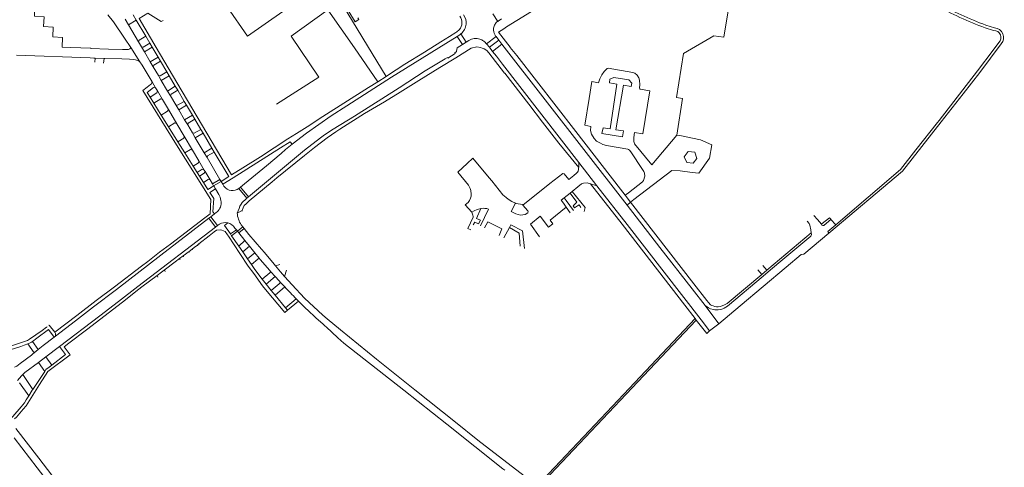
# Model space of a CAD drawing. Extents: x 145000 to 155000, y 457500 to 470000.
# Tile 309 of 548: x 148841 to 149391, y 465123 to 465373. Entities that reach past the tile are written whole.
import ezdxf

# ---------------------------------------------------------------- set-up
doc = ezdxf.new("R2010")
doc.units = 0
doc.header["$LTSCALE"] = 0.2
doc.header["$MEASUREMENT"] = 0
doc.layers.add('kant verharding', color=252, linetype='Continuous', lineweight=0)

msp = doc.modelspace()

# ---------------------------------------------------------------- linework, layer by layer
at = {"layer": 'kant verharding', "lineweight": 0}
for p, q in [((149014.78, 465392.55), (149045.5, 465341.71)), ((148899.8, 465373.63), (148901.61, 465370.57)), ((148904.27, 465376.05), (148905.98, 465373.15)), ((149107.86, 465372.45), (149105.15, 465376.7)), ((148905.98, 465373.15), (148901.61, 465370.57)), ((148901.61, 465370.57), (148907.3, 465360.97)), ((148905.98, 465373.15), (148911.3, 465364.15)), ((149108.22, 465366.47), (149111.17, 465368.35)), ((149111.17, 465368.35), (149112.7, 465369.33)), ((149384.76, 465367.39), (149379.94, 465368.87)), ((149380.39, 465370.38), (149385.27, 465368.86)), ((148911.3, 465364.15), (148913.62, 465360.21)), ((149078.86, 465360.04), (149085.18, 465364.06)), ((149085.18, 465364.06), (149088.18, 465359.49)), ((149087.27, 465365.46), (149087.43, 465365.59)), ((149087.27, 465365.46), (149090.32, 465360.84)), ((149101.65, 465359.95), (149106.9, 465363.97)), ((149106.7, 465364.24), (149106.9, 465363.97)), ((149106.9, 465363.97), (149108.41, 465361.97)), ((149114.8, 465358.03), (149108.22, 465366.47)), ((148890.56, 465356.98), (148880.65, 465357.35)), ((148908.03, 465349.93), (148902.9, 465357.78)), ((148907.3, 465360.97), (148908.9, 465358.25)), ((148908.9, 465358.25), (148910.55, 465355.47)), ((148914.92, 465358.02), (148910.55, 465355.47)), ((148913.62, 465360.21), (148914.92, 465358.02)), ((148914.92, 465358.02), (148918.24, 465352.41)), ((149090.32, 465360.84), (149088.18, 465359.49)), ((149091.71, 465361.71), (149090.32, 465360.84)), ((149103.2, 465357.98), (149101.65, 465359.95)), ((149108.41, 465361.97), (149103.2, 465357.98)), ((149105.02, 465355.66), (149103.2, 465357.98)), ((149110.18, 465359.64), (149105.02, 465355.66)), ((149108.41, 465361.97), (149110.18, 465359.64)), ((149110.18, 465359.64), (149180.11, 465269.88)), ((149114.8, 465358.03), (149114.87, 465357.94)), ((149384.47, 465356.41), (149387.59, 465360.57)), ((148880.36, 465352.03), (148839.19, 465353.51)), ((148882.35, 465351.97), (148880.36, 465352.03)), ((148883.05, 465351.94), (148882.35, 465351.97)), ((148882.85, 465349.69), (148883.05, 465351.94)), ((148888.14, 465351.78), (148883.05, 465351.94)), ((148888.14, 465351.78), (148887.77, 465349.06)), ((148888.4, 465351.77), (148888.14, 465351.78)), ((148897.96, 465351.46), (148888.4, 465351.77)), ((148898.39, 465356.7), (148890.56, 465356.98)), ((148910.55, 465355.47), (148913.88, 465349.85)), ((148918.24, 465352.41), (148913.88, 465349.85)), ((148918.24, 465352.41), (148919.52, 465350.22)), ((149107.08, 465353.03), (149105.02, 465355.66)), ((148902.27, 465351.32), (148897.96, 465351.46)), ((148913.88, 465349.85), (148915.54, 465347.05)), ((148915.54, 465347.05), (148918.35, 465342.31)), ((148919.52, 465350.22), (148923.1, 465344.21)), ((148918.35, 465342.31), (148920.02, 465339.45)), ((148924.38, 465342.03), (148920.02, 465339.45)), ((148923.1, 465344.21), (148924.38, 465342.03)), ((148924.38, 465342.03), (148927.82, 465336.24)), ((149045.5, 465341.71), (149040.89, 465338.7)), ((149046.26, 465342.2), (149045.5, 465341.71)), ((148916.79, 465335.41), (148914.83, 465338.69)), ((148917.89, 465333.58), (148916.79, 465335.41)), ((148920.02, 465339.45), (148923.51, 465333.56)), ((148927.82, 465336.24), (148923.51, 465333.56)), ((148927.82, 465336.24), (148929.16, 465333.95)), ((148915.84, 465326.72), (148913.7, 465330.14)), ((148920.76, 465328.73), (148917.89, 465333.58)), ((148923.51, 465333.56), (148925.15, 465330.82)), ((148925.15, 465330.82), (148928.13, 465325.82)), ((148929.16, 465333.95), (148932.82, 465327.77)), ((148920.02, 465320.02), (148915.84, 465326.72)), ((148924.07, 465323.16), (148920.76, 465328.73)), ((148928.13, 465325.82), (148929.77, 465323.02)), ((148934.13, 465325.59), (148929.77, 465323.02)), ((148932.82, 465327.77), (148934.13, 465325.59)), ((148934.13, 465325.59), (148937.4, 465320.05)), ((149125.27, 465326.15), (149132.93, 465316.19)), ((148924.08, 465313.52), (148920.02, 465320.02)), ((148928.73, 465315.3), (148924.07, 465323.16)), ((148929.77, 465323.02), (148933.05, 465317.48)), ((148937.4, 465320.05), (148933.05, 465317.48)), ((148937.4, 465320.05), (148938.69, 465317.87)), ((148929.27, 465305.22), (148924.08, 465313.52)), ((148932.81, 465308.4), (148928.73, 465315.3)), ((148933.05, 465317.48), (148934.75, 465314.68)), ((148934.75, 465314.68), (148937.34, 465310.25)), ((148938.69, 465317.87), (148942.07, 465312.16)), ((149341.39, 465300.66), (149353.37, 465315.96)), ((148937.44, 465300.57), (148932.81, 465308.4)), ((148937.34, 465310.25), (148938.99, 465307.47)), ((148943.36, 465309.99), (148938.99, 465307.47)), ((148942.07, 465312.16), (148943.36, 465309.99)), ((148943.36, 465309.99), (148948.28, 465301.68)), ((149209.54, 465308.64), (149207.89, 465308.93)), ((148933.17, 465298.98), (148929.27, 465305.22)), ((148938.99, 465307.47), (148943.92, 465299.12)), ((148986.62, 465301.83), (148992.02, 465305.11)), ((148992.02, 465305.11), (148993.04, 465303.8)), ((148937.86, 465291.53), (148933.17, 465298.98)), ((148941.01, 465294.53), (148937.44, 465300.57)), ((148948.28, 465301.68), (148943.92, 465299.12)), ((148943.92, 465299.12), (148945.57, 465296.35)), ((148948.28, 465301.68), (148949.57, 465299.48)), ((148957.71, 465285.77), (148949.57, 465299.48)), ((148960.18, 465285.16), (148986.62, 465301.83)), ((148965.46, 465290.65), (148975.4, 465296.84)), ((148970.95, 465276.36), (149000, 465300.52)), ((148940.01, 465288.11), (148937.86, 465291.53)), ((148944.02, 465289.45), (148941.01, 465294.53)), ((148945.57, 465296.35), (148952.77, 465284.22)), ((148966.4, 465281.67), (148978.82, 465291.82)), ((149090.7, 465293.01), (149094, 465296.04)), ((149094, 465296.04), (149103.14, 465285.01)), ((149153.15, 465293.67), (149153.06, 465290.77)), ((149153.15, 465293.67), (149163.27, 465280.58)), ((148941.38, 465285.94), (148940.01, 465288.11)), ((148943.54, 465282.51), (148941.38, 465285.94)), ((148944.5, 465288.65), (148944.02, 465289.45)), ((148947.29, 465283.95), (148944.5, 465288.65)), ((148953.46, 465283.09), (148957.71, 465285.77)), ((148965.46, 465290.65), (148959.26, 465286.73)), ((149147.56, 465284.22), (149150.34, 465286.46)), ((148948.58, 465281.77), (148947.29, 465283.95)), ((148952.77, 465284.22), (148948.58, 465281.77)), ((148949.24, 465280.62), (148948.58, 465281.77)), ((148953.46, 465283.09), (148949.24, 465280.62)), ((148949.24, 465280.62), (148949.25, 465280.6)), ((148949.25, 465280.6), (148950.29, 465278.85)), ((148952.77, 465284.22), (148953.46, 465283.09)), ((148953.46, 465283.09), (148954.38, 465281.53)), ((148954.38, 465281.53), (148960.18, 465285.16)), ((148964.18, 465279.8), (148966.4, 465281.67)), ((149163.27, 465280.58), (149159.57, 465281.79)), ((148963.36, 465279.16), (148964.18, 465279.8)), ((148963.36, 465279.16), (148967.83, 465273.71)), ((148964.18, 465279.8), (148968.63, 465274.42)), ((148968.63, 465274.42), (148970.95, 465276.36)), ((149148.23, 465276.54), (149144.94, 465273.93)), ((149149.51, 465277.47), (149148.23, 465276.54)), ((149152.63, 465280), (149149.51, 465277.47)), ((149180.84, 465276.79), (149178.99, 465275.35)), ((149178.99, 465275.35), (149182.01, 465271.56)), ((148953.45, 465271.59), (148953.45, 465271.18)), ((148965.71, 465268.38), (148966.32, 465269.59)), ((148968.63, 465274.42), (148967.83, 465273.71)), ((149093.41, 465265.86), (149089.74, 465270.03)), ((149115.39, 465266.22), (149117.7, 465270.93)), ((149144.94, 465273.93), (149143.3, 465272.67)), ((149143.3, 465272.67), (149144.49, 465270.99)), ((149144.49, 465270.99), (149146.16, 465268.66)), ((149144.94, 465273.93), (149146.09, 465272.41)), ((149146.09, 465272.41), (149150.24, 465266.92)), ((149150.79, 465268.37), (149152.34, 465269.35)), ((149182.01, 465271.56), (149180.11, 465269.88)), ((149183.8, 465272.93), (149182.01, 465271.56)), ((148949.7, 465264.94), (148947.61, 465263.28)), ((148948.8, 465266.09), (148949.7, 465264.94)), ((148950.58, 465265.63), (148949.7, 465264.94)), ((148963.43, 465268.04), (148962.35, 465265.4)), ((148962.35, 465265.4), (148965.07, 465266.91)), ((148965.07, 465266.91), (148965.71, 465268.38)), ((148965.08, 465266.37), (148965.07, 465266.91)), ((149098.29, 465258.18), (149102.73, 465267.55)), ((149131.62, 465263.75), (149126.09, 465259.28)), ((149146.16, 465268.66), (149148.37, 465265.48)), ((149284.38, 465264.09), (149286.4, 465261.76)), ((148919.74, 465241.82), (148946.61, 465262.5)), ((148947.61, 465263.28), (148946.61, 465262.5)), ((148946.61, 465262.5), (148950.36, 465257.62)), ((148947.61, 465263.28), (148951.37, 465258.39)), ((148950.36, 465257.62), (148951.37, 465258.39)), ((148951.37, 465258.39), (148952.46, 465259.21)), ((148955.2, 465258.48), (148957.1, 465259.91)), ((148958.55, 465253.72), (148955.2, 465258.48)), ((148965.49, 465257.74), (148964.6, 465258.78)), ((149100.47, 465257.07), (149102.28, 465260.57)), ((149114.39, 465257.41), (149115.21, 465258.89)), ((149115.21, 465258.89), (149121.75, 465255.41)), ((149126.09, 465259.28), (149131.18, 465252.17)), ((149286.4, 465261.76), (149288.6, 465259.23)), ((149288.6, 465259.23), (149288.94, 465259.5)), ((149293.93, 465261.87), (149290.07, 465258.62)), ((149293.81, 465262.01), (149293.93, 465261.87)), ((149296.59, 465258.84), (149293.93, 465261.87)), ((148906.95, 465224.43), (148950.36, 465257.62)), ((148940.97, 465248.15), (148946.73, 465252.75)), ((148949.43, 465254.84), (148946.73, 465252.75)), ((148949.43, 465254.84), (148950.78, 465255.86)), ((148956.98, 465253.29), (148957.48, 465252.59)), ((148961.96, 465255.98), (148958.55, 465253.72)), ((148958.55, 465253.72), (148959.26, 465252.73)), ((148962.54, 465255.23), (148959.26, 465252.73)), ((148959.26, 465252.73), (148963.31, 465247.01)), ((148961.96, 465255.98), (148961.13, 465256.96)), ((148961.96, 465255.98), (148962.49, 465255.29)), ((148962.49, 465255.29), (148965.49, 465257.74)), ((148962.49, 465255.29), (148962.54, 465255.23)), ((148962.54, 465255.23), (148963.32, 465254.33)), ((148963.32, 465254.33), (148966.26, 465256.74)), ((148966.71, 465250), (148963.32, 465254.33)), ((148966.26, 465256.74), (148965.49, 465257.74)), ((148966.26, 465256.74), (148968.88, 465253.5)), ((148975.99, 465245.21), (148968.88, 465253.5)), ((149091.17, 465256.82), (149092.79, 465255.99)), ((149111.24, 465251.57), (149114.39, 465257.41)), ((149121.75, 465255.41), (149122.79, 465245.67)), ((149282.87, 465254.43), (149258.18, 465233.56)), ((148940.15, 465247.5), (148940.97, 465248.15)), ((148940.43, 465247.19), (148940.15, 465247.5)), ((148940.97, 465248.15), (148941.21, 465247.82)), ((148957.48, 465252.59), (148963.79, 465242.8)), ((148963.31, 465247.01), (148966.71, 465250)), ((148969.27, 465246.87), (148966.71, 465250)), ((148932.13, 465241.47), (148935.54, 465243.99)), ((148935.54, 465243.99), (148937.32, 465245.3)), ((148935.84, 465243.62), (148935.54, 465243.99)), ((148937.32, 465245.3), (148937.59, 465244.98)), ((148965.53, 465243.84), (148963.31, 465247.01)), ((148965.53, 465243.84), (148969.27, 465246.87)), ((148968.21, 465239.89), (148965.53, 465243.84)), ((148968.21, 465239.89), (148972.29, 465243.19)), ((148972.29, 465243.19), (148969.27, 465246.87)), ((148974.68, 465240.2), (148972.29, 465243.19)), ((148977.56, 465243.38), (148975.99, 465245.21)), ((148977.56, 465243.38), (148983.05, 465236.81)), ((148930.1, 465239.98), (148932.13, 465241.47)), ((148930.47, 465239.51), (148930.1, 465239.98)), ((148932.47, 465241.01), (148932.13, 465241.47)), ((148970.38, 465236.65), (148968.21, 465239.89)), ((148970.38, 465236.65), (148973.95, 465239.6)), ((148973.95, 465239.6), (148974.68, 465240.2)), ((148975.26, 465239.54), (148974.68, 465240.2)), ((148983.05, 465236.81), (148983.82, 465235.9)), ((148986.15, 465236.68), (148983.82, 465235.9)), ((148921.91, 465233.25), (148921.69, 465233.56)), ((148922.21, 465232.83), (148921.91, 465233.25)), ((148976.36, 465228.52), (148980.59, 465232.03)), ((148981.25, 465232.58), (148980.49, 465233.46)), ((148980.59, 465232.03), (148981.25, 465232.58)), ((148983.66, 465229.92), (148981.25, 465232.58)), ((148988.84, 465230.03), (148989.82, 465233.46)), ((149253.02, 465233.62), (149255.24, 465231.02)), ((149255.24, 465231.02), (149258.18, 465233.56)), ((149258.18, 465233.56), (149255.93, 465236.09)), ((149256, 465230.15), (149258.94, 465232.63)), ((148917.61, 465230.47), (148918.06, 465229.67)), ((148978.53, 465225.71), (148976.36, 465228.52)), ((148978.53, 465225.71), (148983.66, 465229.92)), ((148981.34, 465222.23), (148978.53, 465225.71)), ((148985.76, 465225.88), (148981.34, 465222.23)), ((148985.79, 465227.52), (148983.66, 465229.92)), ((148986.49, 465226.72), (148985.79, 465227.52)), ((148988.97, 465224.18), (148986.49, 465226.72)), ((148983.52, 465219.56), (148981.34, 465222.23)), ((148983.52, 465219.56), (148988.97, 465224.18)), ((148989.34, 465212.43), (148983.52, 465219.56)), ((148989.34, 465212.43), (148995.38, 465217.44)), ((148996.67, 465216.14), (148990.43, 465211.1)), ((148996.67, 465216.14), (148995.38, 465217.44)), ((148990.43, 465211.1), (148989.07, 465209.89)), ((148990.43, 465211.1), (148989.34, 465212.43)), ((149004.77, 465208.35), (149003.1, 465209.9)), ((149223.77, 465213.72), (149231.38, 465203.54)), ((149130.59, 465112.54), (149218.69, 465205.67)), ((149218.06, 465206.47), (149218.69, 465205.67)), ((149218.69, 465205.67), (149224.6, 465198.11)), ((149231.38, 465203.54), (149226.19, 465199.59)), ((148855.97, 465201.66), (148856.2, 465201.82)), ((148860.24, 465196.19), (148856.94, 465200.37)), ((149224.6, 465198.11), (149226.19, 465199.59)), ((148845.47, 465192.29), (148843.44, 465191.6)), ((148849.02, 465187.37), (148845.47, 465192.29)), ((148848.13, 465193.74), (148851.31, 465189.21)), ((148860.24, 465196.19), (148860.95, 465196.73)), ((148849.02, 465187.37), (148851.31, 465189.21)), ((148863.14, 465190.97), (148855.44, 465185.09)), ((148855.44, 465185.09), (148851.35, 465181.97)), ((148854.89, 465176.95), (148851.35, 465181.97)), ((148855.44, 465185.09), (148858.8, 465180.41)), ((148854.89, 465176.95), (148848.24, 465166.9)), ((148846.05, 465163.39), (148840.77, 465170.65)), ((148842.69, 465175.28), (148848.24, 465166.9))]:
    msp.add_line(p, q, dxfattribs=at)
at = {"layer": 'kant verharding', "lineweight": 0, "flags": 128}
for points in [[(149287.2, 465476.46), (149280.08, 465473.1), (149270.42, 465467.96), (149242.64, 465453.05), (149236.26, 465448.93), (149226.3, 465441.89), (149206.57, 465428.56), (149192.38, 465419.18), (149184.44, 465414.09), (149171.59, 465405.94), (149152.18, 465393.77), (149112.7, 465369.33)], [(149207.89, 465308.93), (149211.07, 465329.33), (149207.71, 465329.94), (149211.58, 465354.53), (149228.52, 465364.39), (149234.1, 465363.61), (149241.26, 465406.72), (149245.32, 465410.66)], [(149028.17, 465372.22), (149016.5, 465391.43), (149024.1, 465396.03)], [(148976.45, 465394.34), (148987.86, 465378.01), (148968.14, 465364.22), (148956.72, 465380.55)], [(148869.49, 465357.84), (148864.63, 465357.99), (148864.91, 465363.45), (148859.41, 465363.74), (148859.7, 465369.23), (148854.23, 465369.53), (148854.51, 465375.04), (148849.14, 465375.3), (148849.48, 465386.32), (148843.71, 465386.48), (148843.81, 465389.7)], [(148902.9, 465357.78), (148899.5, 465363.01), (148893.28, 465372.26), (148890.22, 465376.15)], [(148907.58, 465374.02), (148912.54, 465376.98), (148919.86, 465372.35), (148920.96, 465373.02)], [(148959.26, 465286.73), (148926.27, 465342.39), (148917.16, 465357.78), (148907.58, 465374.02)], [(148984.27, 465326.14), (149007.95, 465341.36), (148992.56, 465364.26), (149013.07, 465378.91), (149027.97, 465357.59), (149040.89, 465338.7)], [(149029.8, 465374.4), (149030.33, 465373.54), (149028.17, 465372.22)], [(149109.97, 465373.81), (149108.01, 465372.56), (149107.86, 465372.45)], [(148907.3, 465360.97), (148907.57, 465361.93), (148911.3, 465364.15)], [(149076.01, 465360.94), (149080.88, 465364.05), (149084.42, 465366.27)], [(149085.18, 465364.06), (149086.66, 465365.02), (149087.27, 465365.46)], [(148880.65, 465357.35), (148880.66, 465357.51), (148869.49, 465357.84)], [(148902.9, 465357.78), (148902.46, 465357.04), (148901.76, 465356.7), (148898.39, 465356.7)], [(148908.9, 465358.25), (148909.84, 465358), (148913.62, 465360.21)], [(148966.32, 465269.59), (148967.36, 465270.65), (148969.1, 465272.31), (148981.87, 465282.92), (148984.6, 465285.02), (149000, 465297.51), (149005.51, 465302.08), (149012.69, 465307.36), (149017.46, 465310.75), (149019.75, 465312.26), (149033.5, 465320.94), (149044.68, 465327.61), (149053.32, 465332.94), (149063.89, 465339.39), (149075.62, 465346.76), (149084.51, 465352.07), (149093.09, 465357.4)], [(148993.04, 465303.8), (149001.03, 465310.04), (149014.85, 465319.62), (149023.58, 465325.31), (149048.56, 465341.23), (149078.86, 465360.04)], [(149046.26, 465342.2), (149056.06, 465348.51), (149066.97, 465355.28), (149076.01, 465360.94)], [(149088.18, 465359.49), (149085.22, 465357.62), (149084.83, 465355.76)], [(149093.09, 465357.4), (149096.21, 465358.22), (149098.19, 465357.85), (149099.24, 465357.55), (149100.19, 465357.05), (149101.75, 465356.16), (149102.88, 465354.96), (149111.71, 465343.59)], [(149114.87, 465357.94), (149118.51, 465353.37), (149151.39, 465310.95), (149176.36, 465278.72), (149178.99, 465275.35)], [(149388.97, 465359.89), (149377.05, 465343.91), (149367.73, 465331.97)], [(149084.65, 465355.42), (149083.91, 465354.91), (149084.18, 465354.56), (149079.98, 465351.95), (149079.74, 465352.29), (149078.51, 465351.53)], [(149107.08, 465353.03), (149110.45, 465348.46), (149153.15, 465293.67)], [(149353.37, 465315.96), (149354.27, 465317.11), (149375.75, 465344.79), (149384.47, 465356.41)], [(148902.27, 465351.32), (148904.58, 465351.14), (148905.55, 465350.99), (148906.66, 465350.57), (148908.03, 465349.93)], [(148914.83, 465338.69), (148909.25, 465348.02), (148908.03, 465349.93)], [(148915.54, 465347.05), (148915.78, 465348.02), (148919.52, 465350.22)], [(149000, 465300.52), (149008.89, 465307.42), (149011.19, 465309.1), (149015.93, 465312.22), (149027.93, 465319.57), (149052.88, 465335.39), (149067.38, 465344.78), (149078.51, 465351.53)], [(149207.89, 465308.93), (149193.94, 465292.29), (149184.27, 465304.09), (149184.04, 465304.77), (149183.92, 465305.37), (149183.84, 465306.34), (149183.88, 465307.52), (149184.23, 465310.42), (149188.88, 465309.71), (149192.75, 465333.59), (149187.47, 465334.55), (149187.17, 465334.77), (149187.06, 465335.3), (149187.21, 465336.95), (149186.95, 465339.53), (149186.57, 465340.88), (149185.67, 465342.32), (149184.39, 465343.54), (149183.36, 465343.99), (149169.45, 465346.24), (149169.05, 465346.14), (149167.3, 465344.53), (149165.91, 465342.68), (149164.92, 465340.3), (149164.15, 465338.19), (149160.35, 465338.8), (149158.85, 465329.29), (149156.4, 465314.5), (149159.78, 465313.79), (149159.74, 465311.56), (149160.3, 465309.39), (149161.68, 465307.09), (149163.04, 465305.62), (149165.27, 465304.35), (149166.59, 465303.75), (149168.55, 465303.16), (149180.41, 465301.13), (149180.83, 465300.98), (149181.38, 465300.48), (149182.16, 465299.68), (149188.65, 465289.75), (149189.4, 465288.57), (149189.78, 465287.75), (149189.91, 465285.97), (149189.29, 465283.54), (149188.7, 465282.89), (149180.84, 465276.79)], [(148918.35, 465342.31), (148919.31, 465341.98), (148923.1, 465344.21)], [(149111.73, 465343.56), (149125.23, 465326.2), (149125.27, 465326.15)], [(149182.36, 465336.16), (149182.78, 465337.86), (149181.02, 465339.73), (149172.59, 465341.1), (149170.52, 465340.14), (149170.28, 465338.07), (149174.45, 465337.46), (149170.61, 465312.4), (149166.64, 465313.01), (149166.05, 465309.76), (149177.43, 465307.92), (149178.1, 465311.25), (149173.72, 465311.91), (149178.08, 465336.82), (149182.36, 465336.16)], [(148947.2, 465264.98), (148947.75, 465273.06), (148928.53, 465303.49), (148909.62, 465333.81), (148912.09, 465335.79)], [(148914.83, 465338.69), (148914.53, 465337.64), (148913.95, 465337.19), (148913.89, 465337.24), (148912.09, 465335.79)], [(148913.7, 465330.14), (148912.1, 465332.71), (148915.72, 465335.6), (148916.79, 465335.41)], [(148995.53, 465309.89), (149001.44, 465313.65), (149010.25, 465319.38), (149035.73, 465335.53), (149040.89, 465338.7)], [(148913.7, 465330.14), (148917.52, 465332.56), (148917.89, 465333.58)], [(148925.15, 465330.82), (148925.42, 465331.75), (148929.16, 465333.95)], [(149367.73, 465331.97), (149355.48, 465316.3), (149333.85, 465288.75), (149292.74, 465254.27)], [(148920.76, 465328.73), (148919.66, 465329.14), (148915.84, 465326.72)], [(148928.13, 465325.82), (148929.11, 465325.57), (148932.82, 465327.77)], [(148920.02, 465320.02), (148923.49, 465322.22), (148924.07, 465323.16)], [(148924.08, 465313.52), (148927.58, 465315.71), (148928.73, 465315.3)], [(148934.75, 465314.68), (148934.97, 465315.66), (148938.69, 465317.87)], [(149132.93, 465316.19), (149141.98, 465304.44), (149153.06, 465290.77)], [(148932.81, 465308.4), (148932.52, 465307.26), (148929.27, 465305.22)], [(148937.34, 465310.25), (148938.31, 465309.98), (148942.07, 465312.16)], [(148975.4, 465296.84), (148990.72, 465306.82), (148995.53, 465309.89)], [(149209.54, 465308.64), (149221.13, 465306.33), (149227.41, 465303.56)], [(148993.04, 465303.8), (148989.27, 465300.86), (148986.92, 465298.68), (148978.82, 465291.82)], [(149227.41, 465303.56), (149226.16, 465296.04), (149220.21, 465287.73), (149216.51, 465288.1), (149209.63, 465288.9), (149205.1, 465289.21), (149183.8, 465272.93)], [(148933.17, 465298.98), (148936.27, 465300.89), (148937.44, 465300.57)], [(148945.57, 465296.35), (148945.86, 465297.31), (148949.57, 465299.48)], [(149217.9, 465299.36), (149214.17, 465299.8), (149211.9, 465296.81), (149213.36, 465293.59), (149217.04, 465293.23), (149219.11, 465295.81), (149217.9, 465299.36)], [(149296.59, 465258.84), (149332.83, 465289.71), (149341.39, 465300.66)], [(148937.86, 465291.53), (148940.73, 465293.38), (148941.01, 465294.53)], [(149089.74, 465270.03), (149091.41, 465271.31), (149092.03, 465272.34), (149092.65, 465273.79), (149092.98, 465274.92), (149093.07, 465275.95), (149092.79, 465278.05), (149092.51, 465279.07), (149092.18, 465279.87), (149091.5, 465280.97), (149085.6, 465288.33), (149090.7, 465293.01)], [(148940.01, 465288.11), (148942.83, 465289.85), (148944.02, 465289.45)], [(148941.38, 465285.94), (148944.02, 465287.6), (148944.5, 465288.65)], [(149139.45, 465283.84), (149144.27, 465287.41), (149144.74, 465287.26), (149145.02, 465287.29), (149147.56, 465284.22)], [(149150.34, 465286.46), (149151.89, 465287.71), (149152.37, 465288.24), (149152.72, 465288.87), (149152.94, 465289.77), (149152.96, 465290.52), (149153.06, 465290.77)], [(148943.54, 465282.51), (148946.11, 465284.06), (148947.29, 465283.95)], [(148949.25, 465280.6), (148946, 465278.6), (148943.54, 465282.51)], [(148954.38, 465281.53), (148954.99, 465280.49), (148955.13, 465280.29)], [(149103.14, 465285.01), (149104.47, 465283.39), (149110.75, 465275.66), (149112.56, 465274.09), (149113.71, 465273.24), (149115.74, 465271.92), (149117.7, 465270.93)], [(149121.95, 465269.9), (149136.89, 465281.93), (149139.45, 465283.84)], [(149159.57, 465281.79), (149157.84, 465282.36), (149155.72, 465282.12), (149154.67, 465281.65), (149152.63, 465280)], [(149181.76, 465253.38), (149177.27, 465259.18), (149159.57, 465281.79)], [(149226.19, 465199.59), (149221.37, 465205.73), (149180.13, 465259.09), (149163.27, 465280.58)], [(148950.29, 465278.85), (148947.11, 465276.88), (148949.31, 465273.46), (148948.8, 465266.09)], [(148950.29, 465278.85), (148952.12, 465275.76), (148952.52, 465275.02)], [(149148.23, 465276.54), (149152.1, 465271.55), (149149.98, 465269.45), (149150.79, 465268.37)], [(149149.51, 465277.47), (149156.71, 465268.42), (149156.14, 465266.24)], [(148967.83, 465273.71), (148966.54, 465272.49), (148966.08, 465272.23)], [(149117.7, 465270.93), (149118.02, 465270.81), (149121.92, 465270.22), (149121.95, 465269.9)], [(149121.95, 465269.9), (149124.66, 465266.73), (149124.84, 465266.23)], [(149152.34, 465269.35), (149153.33, 465269.98), (149154.33, 465268.58)], [(149180.11, 465269.88), (149198.42, 465246.13), (149216.43, 465223.03), (149223.77, 465213.72)], [(149225.52, 465215.45), (149224.66, 465216.5), (149217.35, 465225.85), (149182.01, 465271.56)], [(148947.2, 465264.98), (148944.24, 465262.83), (148925.08, 465248.08), (148919.03, 465243.55), (148912.55, 465238.4), (148908.94, 465235.72), (148893.83, 465224.17), (148883.56, 465216.49), (148872.86, 465208.25), (148860.48, 465198.82)], [(149093.41, 465265.86), (149093.99, 465264.17), (149094.14, 465263.54), (149094.14, 465263.09), (149091.17, 465256.82)], [(149093.41, 465265.86), (149094.78, 465266.7), (149096.35, 465267.35), (149097.2, 465267.6), (149098.43, 465267.86)], [(149098.43, 465267.86), (149095.94, 465262.45), (149098.25, 465261.35), (149097.2, 465259.35), (149095.01, 465260.34), (149094.22, 465258.82)], [(149102.73, 465267.55), (149101.75, 465267.92), (149100.65, 465268.04), (149099.75, 465268.09), (149098.43, 465267.86)], [(149124.84, 465266.23), (149124.69, 465265.6), (149123.12, 465264.67), (149120.64, 465264.31), (149118.04, 465264.9), (149115.39, 465266.22)], [(149146.16, 465268.66), (149137.18, 465261.52), (149138.64, 465259.42), (149136.2, 465257.56), (149131.62, 465263.75)], [(149102.28, 465260.57), (149110.12, 465256.52), (149108.62, 465252.91)], [(149280.7, 465260.84), (149281.75, 465259.63), (149282.15, 465258.56)], [(149282.15, 465258.56), (149282.64, 465256.09), (149282.87, 465254.43)], [(149288.6, 465259.23), (149288.9, 465258.66), (149289.33, 465258.53), (149289.86, 465258.51), (149290.07, 465258.62)], [(149288.94, 465259.5), (149293.12, 465262.8), (149293.81, 465262.01)], [(149292.74, 465254.27), (149292.08, 465255.04), (149296.59, 465258.84)], [(148950.78, 465255.86), (148952.86, 465256), (148953.86, 465255.87), (148954.82, 465255.55), (148955.72, 465255.08), (148956.98, 465253.29)], [(149114.39, 465257.41), (149119.9, 465254.2), (149120.41, 465246.89)], [(149218.06, 465206.47), (149212.27, 465213.88), (149181.76, 465253.38)], [(149269, 465235.26), (149277.27, 465242.34), (149278.85, 465242.41), (149292.74, 465254.27)], [(149282.72, 465252.51), (149282.97, 465253.36), (149282.87, 465254.43)], [(148937.32, 465245.3), (148938.4, 465246.1), (148940.15, 465247.5)], [(149258.94, 465232.63), (149264.9, 465237.66), (149282.72, 465252.51)], [(148860.95, 465196.73), (148872.04, 465205.15), (148882.13, 465212.95), (148894.95, 465222.63), (148919.74, 465241.82)], [(148989.07, 465209.89), (148978.22, 465222.75), (148976.59, 465224.84), (148971.65, 465231.7), (148968.42, 465235.84), (148963.79, 465242.8)], [(148921.69, 465233.56), (148927.73, 465238.23), (148930.1, 465239.98)], [(148976.36, 465228.52), (148972.25, 465233.85), (148970.38, 465236.65)], [(148980.49, 465233.46), (148977.97, 465236.4), (148975.26, 465239.54)], [(148921.69, 465233.56), (148920.19, 465232.4), (148917.61, 465230.47)], [(148983.82, 465235.9), (148986.6, 465232.57), (148988.84, 465230.03)], [(149255.24, 465231.02), (149236.04, 465214.91), (149234.52, 465214.11), (149232.25, 465213.28), (149230.92, 465213.07), (149230.05, 465213.12), (149229.07, 465213.29), (149228.12, 465213.61), (149227.34, 465213.76), (149226.62, 465214.13), (149225.52, 465215.45)], [(149231.38, 465203.54), (149243.27, 465213.69), (149269, 465235.26)], [(148907.49, 465222.82), (148909.22, 465224.18), (148917.61, 465230.47)], [(148986.49, 465226.72), (148986.4, 465226.41), (148985.76, 465225.88)], [(149012.61, 465206.37), (149010.16, 465208.43), (148999.91, 465217.83), (148993.08, 465225.24), (148988.84, 465230.03)], [(149223.77, 465213.72), (149225.55, 465212.47), (149226.7, 465211.93), (149228.28, 465211.51), (149229.08, 465211.34), (149229.4, 465211.31), (149230.95, 465211.39), (149232.43, 465211.57), (149233.5, 465211.9), (149234.35, 465212.28), (149236.07, 465213.34), (149256, 465230.15)], [(148906.95, 465224.43), (148896.13, 465216.09), (148885.76, 465208.01), (148863.14, 465190.97)], [(148865.81, 465190.7), (148868.36, 465192.72), (148878.2, 465200.18), (148898.4, 465215.66), (148907.49, 465222.82)], [(149129.86, 465113.11), (149096.82, 465138.66), (149084.26, 465148.55), (149061.54, 465166.66), (149040.08, 465183.87), (149020.02, 465200.13), (149012.61, 465206.37)], [(149129.86, 465113.11), (149175.01, 465160.96), (149218.06, 465206.47)], [(148814.85, 465180.67), (148818.15, 465183.13), (148822.05, 465185.72), (148823.3, 465186.34), (148826.43, 465187.72), (148835.76, 465191.06), (148845.28, 465194.27), (148846.38, 465194.94), (148853.43, 465199.81), (148855.97, 465201.66)], [(148856.94, 465200.37), (148850.56, 465195.52), (148848.13, 465193.74)], [(148860.48, 465198.82), (148857.48, 465202.77), (148857.27, 465202.62)], [(148860.48, 465198.82), (148860.91, 465198.22), (148860.95, 465196.73)], [(149012.08, 465201.83), (149018.53, 465195.72), (149021.92, 465192.83), (149055.42, 465166.53), (149079.46, 465147.46), (149110.68, 465122.6), (149111.73, 465121.83)], [(148848.13, 465193.74), (148847.62, 465193.38), (148845.74, 465192.39), (148845.47, 465192.29)], [(148851.31, 465189.21), (148854.01, 465191.4), (148860.24, 465196.19)], [(148843.44, 465191.6), (148841.56, 465190.95), (148835.6, 465188.98), (148831.92, 465187.82)], [(148838.02, 465150.43), (148839.06, 465151.45), (148842.93, 465155.87), (148844.6, 465157.68), (148852.08, 465169.74), (148856.71, 465176.9), (148869.17, 465186.21), (148865.81, 465190.7)], [(148847.44, 465186.14), (148848.36, 465186.83), (148849.02, 465187.37)], [(148863.14, 465190.97), (148866.52, 465186.33), (148858.8, 465180.41)], [(148837.96, 465179.29), (148838.12, 465179.35), (148839.4, 465179.94), (148841.15, 465181.45), (148847.44, 465186.14)], [(148851.35, 465181.97), (148843.87, 465176.34), (148842.69, 465175.28)], [(148858.8, 465180.41), (148857.46, 465179.4), (148855.57, 465177.99), (148854.89, 465176.95)], [(148842.69, 465175.28), (148841.9, 465174.58), (148839.8, 465171.99)], [(148848.24, 465166.9), (148847.99, 465166.53), (148846.05, 465163.39)], [(148846.05, 465163.39), (148844.61, 465161.08), (148843.69, 465159.41), (148841.79, 465157.23), (148837.16, 465151.72), (148835.59, 465150.34), (148834.72, 465151.42)], [(148858.86, 465119.02), (148851.6, 465128.49), (148838.75, 465145.05)], [(148837.94, 465139.92), (148850.72, 465123.04), (148855.73, 465116.65)]]:
    msp.add_lwpolyline(points, dxfattribs=at)
at = {"layer": 'kant verharding', "lineweight": 0, "extrusion": (0, 0, -1)}
for centre, radius, start, end in [((-149450.17, 465558.19), 201.93, 290.3502, 298.9457), ((-149384.93, 465363.47), 5.4, 93.5493, 221.5851), ((-148943.62, 465270.79), 9.86, 154.5604, 175.3003), ((-148946.72, 465271.15), 6.74, 179.7166, 235.0202), ((-148977.9, 465266.98), 15.63, 328.3574, 354.2026), ((-148955.66, 465253.7), 6.37, 59.8303, 103.0007), ((-149191.39, 465410.36), 275.03, 315.4565, 317.3936), ((-149193.13, 465412.25), 277.6, 313.4152, 315.0521), ((-149122.28, 465336.88), 174.15, 313.1843, 313.5246), ((-149191.45, 465410.55), 275.2, 311.2566, 312.7154), ((-149192.28, 465411.51), 276.47, 310.6746, 311.2534)]:
    msp.add_arc(centre, radius, start, end, dxfattribs=at)
at = {"layer": 'kant verharding', "lineweight": 0}
for centre, radius, start, end in [((149447.53, 465552.45), 194.06, 240.9274, 249.7578), ((149081.83, 465371.72), 6.02, 318.8559, 36.5647), ((149082.54, 465371.6), 7.72, 354.196, 35.5544), ((149081.66, 465371.99), 8.63, 331.9538, 352.2147), ((149111.75, 465367.9), 6.24, 176.7171, 206.186), ((149112.06, 465367.87), 6.55, 172.5143, 176.558), ((149111.22, 465367.83), 5.72, 147.5419, 171.0294), ((149111.19, 465367.83), 5.7, 125.8557, 147.4803), ((149081.83, 465371.71), 6.02, 295.4004, 318.8727), ((149081.8, 465371.92), 8.48, 311.6454, 331.8933), ((149095.59, 465356.3), 6.66, 69.4494, 125.6614), ((149111.72, 465367.89), 6.21, 206.162, 215.9873), ((149384.84, 465363.43), 3.97, 313.8099, 91.2438), ((149094.82, 465354.12), 8.97, 55.678, 69.7453), ((149090.16, 465347.44), 17.12, 54.8854, 55.3831), ((149094.73, 465354), 9.13, 40.6583, 54.6872), ((149084.28, 465355.83), 0.555, 311.804, 352.2618), ((148959.81, 465283.78), 5.83, 216.7613, 307.5326), ((148974.07, 465264.25), 11.3, 135.0215, 160.38), ((148955.67, 465253.71), 6.36, 30.7499, 77.0099)]:
    msp.add_arc(centre, radius, start, end, dxfattribs=at)

doc.saveas('drawing.dxf')
